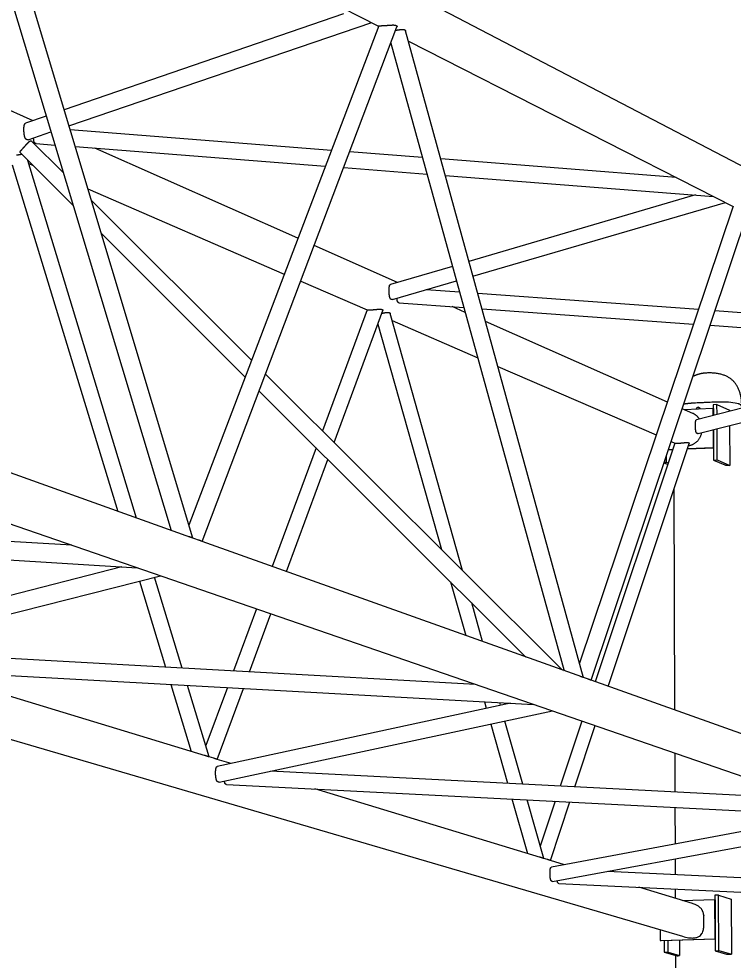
# Model space of a CAD drawing. Extents: x 99862 to 104211, y 98939 to 111076.
# Drawn here: x 102958.6 to 103036.8, y 100593.6 to 100696.6 of the extents above; entities that cross this region are included whole.
import ezdxf

# ---------------------------------------------------------------- set-up
doc = ezdxf.new("R2010")
doc.units = 0
for name, color, linetype in [('Level 14', 7, 'Continuous'), ('Level 3', 7, 'Continuous'), ('Level 4', 7, 'Continuous'), ('Level 5', 7, 'Continuous'), ('Level 7', 7, 'Continuous'), ('Level 8', 7, 'Continuous')]:
    doc.layers.add(name, color=color, linetype=linetype)

msp = doc.modelspace()

# ---------------------------------------------------------------- linework, layer by layer
at = {"layer": 'Level 14'}
for p, q in [((103035.01, 100654.39), (103034.61, 100654.37)), ((103034.61, 100654.37), (103034.61, 100653.96)), ((103035.01, 100654.39), (103036.39, 100653.77)), ((103035.02, 100653.29), (103035.01, 100654.39)), ((103032.84, 100654.03), (103032.83, 100654.02)), ((103032.94, 100654.09), (103032.99, 100654.07)), ((103033.19, 100653.96), (103032.99, 100654.07)), ((103033.04, 100654.03), (103033.03, 100654.04)), ((103033.14, 100653.98), (103033.19, 100653.96)), ((103033.19, 100653.92), (103033.19, 100653.96)), ((103036.39, 100653.77), (103036.39, 100653.64)), ((103035.03, 100648.34), (103035.02, 100651.74)), ((103036.4, 100652.09), (103036.41, 100647.74)), ((103034.62, 100649.66), (103034.63, 100648.32)), ((103029.24, 100648.08), (103029.49, 100648.1)), ((103029.49, 100648.1), (103029.49, 100648.84)), ((103029.49, 100648.1), (103029.68, 100648.01)), ((103034.63, 100648.32), (103035.03, 100648.34)), ((103034.63, 100648.32), (103035.87, 100647.78)), ((103035.03, 100648.34), (103036.41, 100647.74)), ((103029.22, 100648.02), (103029.63, 100647.85)), ((103035.19, 100600.72), (103034.78, 100600.7)), ((103034.78, 100600.7), (103034.78, 100600.23)), ((103035.19, 100600.72), (103036.57, 100600.29)), ((103035.21, 100594.65), (103035.19, 100600.72)), ((103036.57, 100600.29), (103036.59, 100594.24)), ((103029.25, 100595.75), (103029.25, 100594.47)), ((103029.66, 100594.48), (103029.66, 100595.76)), ((103030.91, 100595.8), (103030.92, 100594.12)), ((103034.8, 100595.92), (103034.8, 100594.64)), ((103034.8, 100594.64), (103035.21, 100594.65)), ((103034.8, 100594.64), (103036.05, 100594.27)), ((103035.21, 100594.65), (103036.59, 100594.24)), ((103029.25, 100594.47), (103029.66, 100594.48)), ((103029.25, 100594.47), (103030.65, 100594.07)), ((103029.66, 100594.48), (103030.92, 100594.12))]:
    msp.add_line(p, q, dxfattribs=at)
for points, degree in [([(103033.85, 100657.84), (103033.08, 100657.81), (103032.38, 100657.47)], 2), ([(103037.73, 100654.15), (103037.71, 100658.02), (103033.85, 100657.84)], 2), ([(103037.73, 100654.15), (103037.72, 100654.79), (103032.98, 100654.57), (103032.98, 100654.57), (103032.05, 100654.53), (103031.37, 100654.43)], 4), ([(103032.74, 100653.96), (103032.74, 100653.95), (103032.74, 100653.94), (103032.74, 100653.93), (103032.73, 100653.92), (103032.73, 100653.91), (103032.73, 100653.9)], 4), ([(103032.83, 100654.02), (103032.83, 100654.02), (103032.83, 100654.02), (103032.83, 100654.02), (103032.79, 100654), (103032.77, 100653.98), (103032.74, 100653.96)], 4), ([(103032.83, 100654.02), (103032.76, 100653.98), (103032.74, 100653.9)], 2), ([(103032.94, 100654.09), (103032.91, 100654.07), (103032.87, 100654.05), (103032.84, 100654.03)], 3), ([(103033.03, 100654.04), (103032.93, 100654.09), (103032.84, 100654.03)], 2), ([(103033.03, 100654.04), (103033.03, 100654.04), (103033.03, 100654.04), (103033.03, 100654.04), (103033, 100654.06), (103032.97, 100654.07), (103032.94, 100654.09)], 4), ([(103033.08, 100654.02), (103033.05, 100654.03), (103033.02, 100654.05), (103032.98, 100654.07)], 3), ([(103033.14, 100653.98), (103033.11, 100654), (103033.07, 100654.02), (103033.04, 100654.03)], 3), ([(103033.13, 100653.91), (103033.11, 100653.99), (103033.04, 100654.03)], 2), ([(103033.14, 100653.98), (103033.14, 100653.97), (103033.14, 100653.96), (103033.14, 100653.95), (103033.14, 100653.94), (103033.14, 100653.93), (103033.14, 100653.91)], 4), ([(103035.87, 100647.78), (103036.16, 100647.77), (103036.41, 100647.74)], 2), ([(103030.65, 100594.07), (103030.76, 100594.1), (103030.92, 100594.12)], 2), ([(103036.05, 100594.27), (103036.34, 100594.26), (103036.59, 100594.24)], 2)]:
    msp.add_open_spline(points, degree=degree, dxfattribs=at)
at = {"layer": 'Level 3'}
for p, q in [((102960.17, 100685.45), (102941.25, 100693.84)), ((102989.15, 100672.59), (102966.94, 100682.44)), ((102971.5, 100641.97), (102959.61, 100681.1)), ((102957.89, 100680.62), (102969.46, 100642.7)), ((102959.7, 100680.78), (102960.1, 100680.6)), ((102966.17, 100677.98), (102987.66, 100668.67)), ((102765.32, 100674.16), (103031.24, 100596.21)), ((103000.06, 100667.75), (102990.94, 100671.8)), ((102989.46, 100667.9), (102996.73, 100664.75)), ((102996.73, 100664.76), (102991.83, 100651.53)), ((102993.11, 100650.24), (102998.44, 100664.68)), ((103007.46, 100664.47), (103006.02, 100665.11)), ((103007.16, 100636.25), (102999.24, 100664.37)), ((102999.46, 100663.57), (103008.84, 100659.51)), ((102997.88, 100663.18), (103004.85, 100638.55)), ((103029.58, 100654.66), (103009.68, 100663.49)), ((103011.03, 100658.56), (103028.37, 100651.06)), ((103032.37, 100653.42), (103031.2, 100653.94)), ((103031.43, 100653.84), (103034.57, 100653.98)), ((103034.66, 100653.94), (103034.57, 100653.98)), ((103034.57, 100653.98), (103034.57, 100653.18)), ((103034.66, 100653.2), (103034.66, 100653.94)), ((103034.58, 100651.62), (103034.58, 100649.7)), ((103034.67, 100649.66), (103034.67, 100651.65)), ((103030.41, 100650.18), (103021.68, 100624.07)), ((103023.12, 100623.55), (103031.97, 100650.13)), ((103030, 100650.35), (103030.41, 100650.17)), ((102991.14, 100649.66), (102986.33, 100636.68)), ((103029.69, 100649.44), (103030.17, 100649.46)), ((103029.71, 100649.48), (103030.18, 100649.5)), ((103031.77, 100649.53), (103034.67, 100649.66)), ((103031.79, 100649.57), (103034.58, 100649.7)), ((103034.58, 100649.7), (103034.67, 100649.66)), ((102987.91, 100636.12), (102992.43, 100648.38)), ((103030.3, 100645.12), (103030.38, 100620.96)), ((102971.8, 100635.06), (102974.66, 100625.66)), ((102976.49, 100625.56), (102973.47, 100635.49)), ((103005.86, 100634.98), (103007.52, 100629.12)), ((103009.36, 100628.46), (103008.17, 100632.68)), ((102984.61, 100632.04), (102982.1, 100625.25)), ((102983.86, 100625.15), (102986.2, 100631.49)), ((102979.04, 100615.96), (102948.43, 100625.25)), ((102975.24, 100623.77), (102977.48, 100616.44)), ((102979.45, 100615.84), (102977.07, 100623.67)), ((102981.43, 100623.43), (102979.07, 100617.08)), ((102980.33, 100615.57), (102983.19, 100623.34)), ((103009.57, 100621.88), (103009.77, 100621.16)), ((103011.32, 100621.49), (103011.24, 100621.79)), ((103010.26, 100619.43), (103012.09, 100612.95)), ((103013.76, 100612.86), (103011.81, 100619.76)), ((103020.23, 100619.76), (103017.86, 100612.65)), ((103019.47, 100612.57), (103021.69, 100619.26)), ((103030.39, 100616.26), (103030.41, 100612)), ((102979.95, 100615.69), (102979.45, 100615.84)), ((102981.83, 100615.12), (102980.33, 100615.57)), ((103015.7, 100604.84), (102991.01, 100612.33)), ((103012.58, 100611.24), (103014.26, 100605.28)), ((103016.05, 100604.73), (103014.24, 100611.15)), ((103017.3, 100611), (103015.66, 100606.09)), ((103016.78, 100604.51), (103018.91, 100610.91)), ((103030.41, 100610.33), (103030.42, 100606.3)), ((103016.46, 100604.61), (103016.05, 100604.74)), ((103018.33, 100604.04), (103016.78, 100604.51)), ((103030.43, 100604.68), (103030.43, 100602.95)), ((103032.32, 100599.8), (103026.46, 100601.58)), ((103030.44, 100601.39), (103030.44, 100600.37)), ((103031.21, 100600.14), (103034.75, 100600.25)), ((103034.84, 100600.22), (103034.75, 100600.25)), ((103034.75, 100600.25), (103034.76, 100595.95)), ((103034.85, 100595.92), (103034.84, 100600.22)), ((103028.8, 100596.92), (103028.8, 100595.77)), ((103028.8, 100595.77), (103034.76, 100595.95)), ((103028.8, 100595.77), (103028.89, 100595.74)), ((103028.89, 100595.74), (103034.85, 100595.92)), ((103034.76, 100595.95), (103034.85, 100595.92)), ((103030.46, 100594.12), (103030.97, 100432.37))]:
    msp.add_line(p, q, dxfattribs=at)
for points, degree in [([(102959.64, 100683.37), (102959.59, 100683.35), (102959.54, 100683.35), (102959.49, 100683.37), (102959.42, 100683.4), (102959.36, 100683.46), (102959.31, 100683.56), (102959.27, 100683.65), (102959.23, 100683.78), (102959.2, 100683.95), (102959.2, 100684), (102959.19, 100684.06), (102959.18, 100684.12), (102959.18, 100684.19), (102959.17, 100684.26), (102959.17, 100684.34), (102959.17, 100684.39), (102959.16, 100684.44), (102959.16, 100684.5), (102959.16, 100684.55), (102959.17, 100684.6), (102959.17, 100684.65), (102959.17, 100684.71), (102959.18, 100684.76), (102959.18, 100684.81), (102959.19, 100684.89), (102959.2, 100684.95), (102959.22, 100684.99), (102959.24, 100685.07), (102959.27, 100685.12), (102959.31, 100685.15), (102959.32, 100685.16), (102959.34, 100685.16), (102959.35, 100685.17)], 4), ([(102960.51, 100682.94), (102960.48, 100682.94), (102960.45, 100682.95), (102960.42, 100682.96), (102960.37, 100682.98), (102960.33, 100683.02), (102960.3, 100683.08), (102960.28, 100683.13), (102960.26, 100683.19), (102960.25, 100683.27), (102960.24, 100683.34), (102960.23, 100683.44), (102960.23, 100683.55), (102960.23, 100683.55), (102960.23, 100683.56), (102960.23, 100683.57)], 4), ([(102958.34, 100681.7), (102958.39, 100681.71), (102958.44, 100681.71), (102958.48, 100681.72), (102958.57, 100681.73), (102958.66, 100681.75), (102958.74, 100681.76), (102958.81, 100681.77), (102958.87, 100681.78), (102958.92, 100681.78)], 4), ([(102999.5, 100665.88), (102999.46, 100665.87), (102999.42, 100665.87), (102999.39, 100665.88), (102999.33, 100665.9), (102999.28, 100665.96), (102999.24, 100666.04), (102999.2, 100666.13), (102999.18, 100666.24), (102999.16, 100666.39), (102999.15, 100666.44), (102999.15, 100666.5), (102999.14, 100666.55), (102999.14, 100666.61), (102999.13, 100666.68), (102999.13, 100666.75), (102999.13, 100666.79), (102999.13, 100666.84), (102999.13, 100666.89), (102999.13, 100666.94), (102999.13, 100666.99), (102999.13, 100667.03), (102999.13, 100667.09), (102999.14, 100667.14), (102999.14, 100667.18), (102999.15, 100667.25), (102999.16, 100667.3), (102999.17, 100667.35), (102999.18, 100667.43), (102999.21, 100667.47), (102999.24, 100667.5), (102999.25, 100667.51), (102999.27, 100667.52), (102999.28, 100667.52)], 4), ([(103000.23, 100665.53), (103000.2, 100665.53), (103000.18, 100665.53), (103000.16, 100665.54), (103000.12, 100665.56), (103000.09, 100665.59), (103000.06, 100665.64), (103000.04, 100665.68), (103000.03, 100665.74), (103000.02, 100665.81), (103000.02, 100665.87), (103000.02, 100665.95), (103000.02, 100666.03)], 4), ([(102996.73, 100664.76), (102996.73, 100664.76), (102996.75, 100664.76), (102996.8, 100664.76), (102996.83, 100664.76), (102996.86, 100664.76), (102996.9, 100664.75), (102996.93, 100664.75), (102996.98, 100664.75), (102997.03, 100664.75), (102997.07, 100664.76), (102997.11, 100664.76), (102997.16, 100664.76), (102997.21, 100664.76), (102997.26, 100664.76), (102997.31, 100664.77), (102997.35, 100664.77), (102997.4, 100664.77), (102997.45, 100664.78), (102997.53, 100664.78), (102997.61, 100664.79), (102997.67, 100664.8), (102997.8, 100664.81), (102997.9, 100664.82), (102997.99, 100664.82), (102998.13, 100664.83), (102998.25, 100664.82), (102998.33, 100664.8), (102998.38, 100664.79), (102998.42, 100664.77), (102998.44, 100664.74), (102998.44, 100664.72), (102998.44, 100664.69), (102998.43, 100664.67)], 4), ([(102998.33, 100664.39), (102998.36, 100664.4), (102998.38, 100664.4), (102998.41, 100664.4), (102998.49, 100664.41), (102998.57, 100664.43), (102998.64, 100664.44), (102998.72, 100664.45), (102998.78, 100664.46), (102998.85, 100664.47), (102998.93, 100664.48), (102998.99, 100664.48), (102999.05, 100664.47), (102999.12, 100664.47), (102999.17, 100664.45), (102999.21, 100664.42), (102999.22, 100664.4), (102999.24, 100664.38), (102999.24, 100664.35)], 4), ([(103033.1, 100652.8), (103032.82, 100653.22), (103032.37, 100653.42)], 2), ([(103032.94, 100651.21), (103032.91, 100651.2), (103032.88, 100651.2), (103032.86, 100651.21), (103032.8, 100651.23), (103032.77, 100651.28), (103032.74, 100651.35), (103032.71, 100651.43), (103032.69, 100651.53), (103032.67, 100651.67), (103032.67, 100651.71), (103032.66, 100651.76), (103032.66, 100651.82), (103032.66, 100651.87), (103032.65, 100651.93), (103032.65, 100651.99), (103032.65, 100652.03), (103032.65, 100652.08), (103032.65, 100652.13), (103032.65, 100652.17), (103032.65, 100652.21), (103032.65, 100652.25), (103032.65, 100652.31), (103032.66, 100652.35), (103032.66, 100652.39), (103032.66, 100652.46), (103032.67, 100652.51), (103032.68, 100652.55), (103032.69, 100652.62), (103032.71, 100652.67), (103032.73, 100652.69), (103032.75, 100652.7), (103032.76, 100652.71), (103032.78, 100652.71)], 4), ([(103031.89, 100649.88), (103033.05, 100650.12), (103033.35, 100651.31)], 2), ([(103030.41, 100650.18), (103030.41, 100650.18), (103030.41, 100650.18), (103030.41, 100650.18), (103030.41, 100650.18), (103030.44, 100650.18), (103030.49, 100650.17), (103030.51, 100650.17), (103030.54, 100650.17), (103030.58, 100650.17), (103030.62, 100650.17), (103030.66, 100650.17), (103030.7, 100650.17), (103030.74, 100650.17), (103030.78, 100650.17), (103030.83, 100650.17), (103030.87, 100650.17), (103030.92, 100650.17), (103030.96, 100650.18), (103031.01, 100650.18), (103031.05, 100650.18), (103031.09, 100650.19), (103031.17, 100650.19), (103031.24, 100650.2), (103031.3, 100650.21), (103031.41, 100650.22), (103031.5, 100650.23), (103031.58, 100650.23), (103031.71, 100650.24), (103031.81, 100650.24), (103031.88, 100650.22), (103031.93, 100650.21), (103031.96, 100650.19), (103031.97, 100650.16), (103031.97, 100650.15), (103031.97, 100650.14), (103031.97, 100650.13)], 4), ([(102979.45, 100615.84), (102979.45, 100615.84), (102979.45, 100615.84), (102979.45, 100615.84), (102979.45, 100615.83), (102979.42, 100615.84), (102979.37, 100615.85), (102979.31, 100615.87), (102979.21, 100615.91), (102979.08, 100615.95), (102979.02, 100615.97), (102978.95, 100615.99), (102978.88, 100616.01)], 4), ([(102980.33, 100615.57), (102980.33, 100615.57), (102980.31, 100615.57), (102980.27, 100615.58), (102980.23, 100615.59), (102980.18, 100615.61), (102980.1, 100615.64), (102980.06, 100615.65), (102980.01, 100615.67), (102979.95, 100615.69)], 4), ([(103016.05, 100604.73), (103016.05, 100604.73), (103016.03, 100604.73), (103015.99, 100604.75), (103015.93, 100604.76), (103015.84, 100604.79), (103015.73, 100604.83), (103015.68, 100604.85), (103015.62, 100604.87), (103015.56, 100604.89)], 4), ([(103016.78, 100604.51), (103016.78, 100604.51), (103016.77, 100604.51), (103016.74, 100604.52), (103016.71, 100604.53), (103016.66, 100604.54), (103016.59, 100604.56), (103016.56, 100604.58), (103016.51, 100604.59), (103016.46, 100604.61)], 4), ([(103031.24, 100596.21), (103033.59, 100595.52), (103033.58, 100598.06), (103033.58, 100598.06), (103033.57, 100599.42), (103032.32, 100599.8)], 4)]:
    msp.add_open_spline(points, degree=degree, dxfattribs=at)
at = {"layer": 'Level 4'}
for p, q in [((103085.14, 100655.76), (102772.41, 100818.89)), ((102977.65, 100639.78), (102953.73, 100719.39)), ((102951.85, 100718.27), (102975.28, 100640.62)), ((102954.11, 100718.12), (102997.98, 100695.8)), ((102977.44, 100639.86), (102771.77, 100713.25)), ((102770.21, 100705.93), (103083.89, 100597.82)), ((102997.99, 100695.83), (102977.22, 100641.2)), ((102978.69, 100639.41), (102999.99, 100695.72)), ((103020.41, 100624.5), (103000.92, 100695.29)), ((102999.31, 100693.94), (103018.3, 100625.27)), ((103001.24, 100694.15), (103036.78, 100676.07)), ((103036.79, 100676.09), (103019.97, 100626.1)), ((103021.25, 100624.22), (103038.59, 100676.01)), ((102978.48, 100639.48), (102977.64, 100639.78)), ((103055.39, 100612.04), (102978.69, 100639.41))]:
    msp.add_line(p, q, dxfattribs=at)
for points in [[(102997.99, 100695.83), (102997.99, 100695.83), (102998.01, 100695.84), (102998.07, 100695.84), (102998.1, 100695.84), (102998.14, 100695.84), (102998.19, 100695.84), (102998.23, 100695.84), (102998.28, 100695.84), (102998.34, 100695.85), (102998.38, 100695.85), (102998.44, 100695.85), (102998.49, 100695.85), (102998.55, 100695.86), (102998.6, 100695.86), (102998.66, 100695.86), (102998.72, 100695.87), (102998.78, 100695.87), (102998.83, 100695.88), (102998.93, 100695.88), (102999.01, 100695.89), (102999.1, 100695.9), (102999.24, 100695.91), (102999.36, 100695.91), (102999.47, 100695.92), (102999.63, 100695.92), (102999.77, 100695.91), (102999.86, 100695.88), (102999.92, 100695.86), (102999.97, 100695.83), (102999.99, 100695.79), (103000, 100695.77), (103000, 100695.74), (102999.98, 100695.71)], [(102999.85, 100695.35), (102999.86, 100695.35), (102999.86, 100695.35), (102999.87, 100695.35), (102999.97, 100695.36), (103000.07, 100695.38), (103000.15, 100695.39), (103000.24, 100695.4), (103000.33, 100695.42), (103000.4, 100695.42), (103000.48, 100695.43), (103000.56, 100695.44), (103000.62, 100695.44), (103000.71, 100695.43), (103000.78, 100695.42), (103000.83, 100695.4), (103000.88, 100695.37), (103000.91, 100695.33), (103000.92, 100695.28)], [(102977.65, 100639.78), (102977.65, 100639.78), (102977.62, 100639.79), (102977.58, 100639.8), (102977.57, 100639.81), (102977.56, 100639.81), (102977.55, 100639.81), (102977.48, 100639.84), (102977.36, 100639.89), (102977.21, 100639.94), (102977.2, 100639.94), (102977.2, 100639.94), (102977.2, 100639.94)], [(102978.69, 100639.41), (102978.69, 100639.41), (102978.69, 100639.41), (102978.68, 100639.41), (102978.66, 100639.42), (102978.62, 100639.43), (102978.57, 100639.45), (102978.52, 100639.47), (102978.44, 100639.5), (102978.35, 100639.53), (102978.32, 100639.54), (102978.29, 100639.55), (102978.25, 100639.57)], [(103020.4, 100624.52), (103020.41, 100624.52), (103020.39, 100624.53), (103020.35, 100624.54), (103020.35, 100624.54), (103020.34, 100624.54), (103020.33, 100624.54), (103020.27, 100624.57), (103020.17, 100624.6), (103020.05, 100624.65)], [(103021.25, 100624.22), (103021.25, 100624.22), (103021.25, 100624.22), (103021.24, 100624.22), (103021.23, 100624.23), (103021.21, 100624.23), (103021.16, 100624.25), (103021.12, 100624.26), (103021.06, 100624.29), (103020.98, 100624.32), (103020.95, 100624.33), (103020.92, 100624.34), (103020.89, 100624.35)]]:
    msp.add_open_spline(points, degree=4, dxfattribs=at)
at = {"layer": 'Level 5'}
for p, q in [((102964.41, 100639), (102887.65, 100643.67)), ((102884.06, 100641.79), (102971.55, 100636.54)), ((102969.88, 100636.64), (102936.37, 100628.04)), ((102936.63, 100626.17), (102974.12, 100635.65)), ((103008.6, 100623.77), (102941.87, 100627.49)), ((102937.6, 100625.85), (103014.93, 100621.59)), ((103012.41, 100621.73), (102980.33, 100614.8)), ((102980.52, 100613.09), (103017.02, 100620.87)), ((103044.9, 100611.26), (102986.15, 100614.29)), ((102981.33, 100612.83), (103050.57, 100609.3)), ((103047.38, 100609.46), (103016.89, 100603.77)), ((103017.03, 100602.21), (103052.31, 100608.7)), ((103075.25, 100600.8), (103022.98, 100603.3)), ((103017.72, 100601.99), (103080.39, 100599.03))]:
    msp.add_line(p, q, dxfattribs=at)
for points in [[(102980.52, 100613.09), (102980.49, 100613.08), (102980.45, 100613.08), (102980.43, 100613.09), (102980.36, 100613.11), (102980.31, 100613.17), (102980.27, 100613.25), (102980.23, 100613.32), (102980.21, 100613.41), (102980.19, 100613.52), (102980.18, 100613.58), (102980.17, 100613.64), (102980.16, 100613.71), (102980.16, 100613.76), (102980.15, 100613.83), (102980.15, 100613.89), (102980.15, 100613.94), (102980.15, 100614), (102980.14, 100614.05), (102980.14, 100614.1), (102980.15, 100614.16), (102980.15, 100614.21), (102980.15, 100614.25), (102980.15, 100614.3), (102980.15, 100614.34), (102980.16, 100614.41), (102980.17, 100614.46), (102980.17, 100614.51), (102980.19, 100614.6), (102980.21, 100614.66), (102980.23, 100614.7), (102980.26, 100614.76), (102980.3, 100614.79), (102980.34, 100614.8)], [(102981.33, 100612.83), (102981.33, 100612.83), (102981.33, 100612.83), (102981.33, 100612.83), (102981.27, 100612.83), (102981.23, 100612.85), (102981.19, 100612.9), (102981.17, 100612.93), (102981.15, 100612.98), (102981.14, 100613.05), (102981.13, 100613.09), (102981.12, 100613.15), (102981.12, 100613.22)], [(103017.03, 100602.21), (103017.01, 100602.2), (103016.98, 100602.2), (103016.96, 100602.21), (103016.91, 100602.23), (103016.87, 100602.28), (103016.83, 100602.35), (103016.81, 100602.41), (103016.79, 100602.5), (103016.77, 100602.6), (103016.77, 100602.65), (103016.76, 100602.7), (103016.75, 100602.77), (103016.75, 100602.82), (103016.75, 100602.88), (103016.75, 100602.94), (103016.74, 100602.98), (103016.74, 100603.03), (103016.74, 100603.08), (103016.74, 100603.13), (103016.74, 100603.18), (103016.74, 100603.22), (103016.74, 100603.27), (103016.75, 100603.31), (103016.75, 100603.34), (103016.75, 100603.41), (103016.76, 100603.46), (103016.76, 100603.51), (103016.77, 100603.59), (103016.79, 100603.64), (103016.8, 100603.68), (103016.83, 100603.74), (103016.86, 100603.77), (103016.9, 100603.78)], [(103017.72, 100601.99), (103017.68, 100601.99), (103017.64, 100602.01), (103017.61, 100602.05), (103017.59, 100602.08), (103017.57, 100602.13), (103017.56, 100602.19), (103017.56, 100602.22), (103017.56, 100602.26), (103017.56, 100602.3)]]:
    msp.add_open_spline(points, degree=4, dxfattribs=at)
at = {"layer": 'Level 7'}
for p, q in [((102963.46, 100679.79), (102960.01, 100683.22)), ((102958.75, 100681.95), (102964.56, 100676.17)), ((102984.08, 100659.25), (102966.55, 100676.71)), ((102967.64, 100673.09), (102983.38, 100657.4)), ((103018.11, 100625.34), (102985.61, 100657.72)), ((102984.91, 100655.87), (103014.09, 100626.77))]:
    msp.add_line(p, q, dxfattribs=at)
msp.add_open_spline([(102958.76, 100681.95), (102958.74, 100681.96), (102958.74, 100681.98), (102958.74, 100682.01), (102958.75, 100682.04), (102958.76, 100682.07), (102958.79, 100682.11), (102958.83, 100682.16), (102958.87, 100682.21), (102958.92, 100682.27), (102958.98, 100682.33), (102959.04, 100682.4), (102959.11, 100682.47), (102959.17, 100682.54), (102959.24, 100682.61), (102959.3, 100682.69), (102959.37, 100682.76), (102959.43, 100682.83), (102959.49, 100682.89), (102959.55, 100682.96), (102959.6, 100683.02), (102959.66, 100683.08), (102959.71, 100683.13), (102959.77, 100683.18), (102959.82, 100683.21), (102959.86, 100683.24), (102959.91, 100683.26), (102959.95, 100683.26), (102959.97, 100683.25), (102959.99, 100683.24), (102960.01, 100683.22)], degree=4, dxfattribs=at)
at = {"layer": 'Level 8'}
for p, q in [((102994.14, 100697.13), (102963.57, 100686.62)), ((102964.09, 100684.89), (102997.24, 100696.18)), ((102961.61, 100685.94), (102959.34, 100685.16)), ((102959.64, 100683.37), (102962.13, 100684.22)), ((102992.81, 100682.2), (102964.23, 100684.45)), ((102960.49, 100682.94), (102962.56, 100682.78)), ((102964.78, 100682.61), (102992.15, 100680.48)), ((103002.78, 100681.42), (102994.81, 100682.04)), ((103030.56, 100679.23), (103004.78, 100681.26)), ((102994.16, 100680.32), (103003.28, 100679.61)), ((103005.28, 100679.45), (103034.62, 100677.17)), ((103032.65, 100677.32), (103007.87, 100670.04)), ((103008.31, 100668.45), (103035.95, 100676.49)), ((103006.07, 100669.51), (102999.27, 100667.52)), ((102999.49, 100665.88), (103006.51, 100667.92)), ((103006.85, 100666.68), (103003.18, 100666.95)), ((103032.98, 100664.78), (103008.84, 100666.54)), ((103000.21, 100665.53), (103007.31, 100665.02)), ((103009.3, 100664.87), (103032.45, 100663.2)), ((103040.48, 100664.23), (103034.79, 100664.65)), ((103034.26, 100663.07), (103040.9, 100662.59)), ((103042.77, 100655.28), (103032.77, 100652.71)), ((103032.94, 100651.21), (103043.15, 100653.8))]:
    msp.add_line(p, q, dxfattribs=at)

doc.saveas('drawing.dxf')
